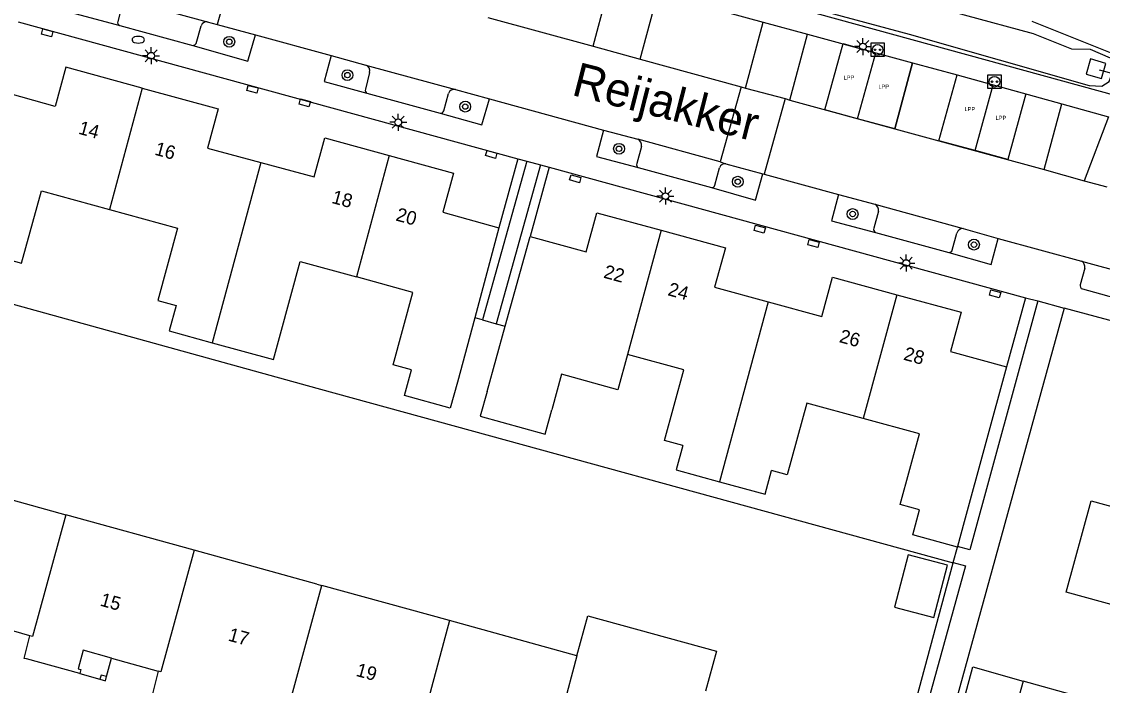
# Model space of a CAD drawing. Extents: x 136000 to 141014, y 402000 to 403500.
# Drawn here: x 138978.2 to 139057.9, y 402621.6 to 402670.5 of the extents above; entities that cross this region are included whole.
import ezdxf

# ---------------------------------------------------------------- set-up
doc = ezdxf.new("R2010")
doc.units = 0
for name, color, linetype in [('bp-grn-parkeervak', 7, 'Continuous'), ('gg-afsc-hekwerk', 7, 'Continuous'), ('gg-anno-huisnummerreeks BGT', 7, 'Continuous'), ('gg-anno-openbare ruimte label', 7, 'Continuous'), ('gg-bbg-bijgebouw', 7, 'Continuous'), ('gg-bbg-gedigitaliseerde bebouwing', 7, 'Continuous'), ('gg-bbg-hoofdgebouw', 7, 'Continuous'), ('gg-bbg-luifel en loopbrug', 7, 'Continuous'), ('gg-bbg-onder overbouw', 7, 'Continuous'), ('gg-bbg-pand overbouw', 7, 'Continuous'), ('gg-bbg-pilaar onder overbouw', 7, 'Continuous'), ('gg-bbg-pilaar pand', 7, 'Continuous'), ('gg-bbg-tussenscheiding', 7, 'Continuous'), ('gg-knt-verharding', 7, 'Continuous'), ('gg-knt-verharding nz', 7, 'Continuous'), ('gg-kntw-bovenkant insteek waterloop', 7, 'Continuous'), ('gg-kwrk-duiker nz buis', 7, 'Continuous'), ('gg-kwrk-uitstroombak niveau min 01', 7, 'Continuous'), ('gt-grn-weggrens', 7, 'Continuous'), ('gt-symb-boom', 7, 'Continuous'), ('gt-symb-brandkraan', 7, 'Continuous'), ('gt-symb-kolk center center', 7, 'Continuous'), ('gt-symb-laadpunt elektrisch vervoer', 7, 'Continuous'), ('gt-symb-lichtmast', 7, 'Continuous'), ('kenmerkpunt laadpunt parkeerplaats', 7, 'Continuous')]:
    doc.layers.add(name, color=color, linetype=linetype)

# ---------------------------------------------------------------- blocks, each defined once
blk = doc.blocks.new('gt0-BOOM')
at = {"layer": 'gt-symb-boom'}
for radius in [0.4, 0.2]:
    blk.add_circle((0, 0), radius, dxfattribs=at)
blk = doc.blocks.new('gt0-LEV')
at = {"layer": 'gt-symb-laadpunt elektrisch vervoer'}
blk.add_lwpolyline([(-0.486, 0.501), (0.486, 0.501), (0.486, -0.499), (-0.486, -0.499)], close=True, dxfattribs=at)
for centre, radius in [((0, 0), 0.393), ((-0.186, 0), 0.0566), ((0.186, 0), 0.0566)]:
    blk.add_circle(centre, radius, dxfattribs=at)
blk = doc.blocks.new('gt0-LMAST')
at = {"layer": 'gt-symb-lichtmast'}
for p, q in [((-0.182, 0.173), (-0.447, 0.438)), ((-0.005, 0.246), (-0.005, 0.621)), ((0.172, 0.173), (0.437, 0.438)), ((-0.255, -0.004), (-0.63, -0.004)), ((-0.182, -0.181), (-0.447, -0.446)), ((-0.005, -0.254), (-0.005, -0.629)), ((0.437, -0.446), (0.172, -0.181)), ((0.245, -0.004), (0.62, -0.004))]:
    blk.add_line(p, q, dxfattribs=at)
blk.add_circle((-0.005, -0.004), 0.25, dxfattribs=at)
blk = doc.blocks.new('gt0-KOLKCC')
at = {"layer": 'gt-symb-kolk center center'}
blk.add_lwpolyline([(-0.375, 0.2), (0.375, 0.2), (0.375, -0.2), (-0.375, -0.2)], close=True, dxfattribs=at)
blk = doc.blocks.new('gt0-BR')
at = {"layer": 'gt-symb-brandkraan'}
for centre, radius, start, end in [((-0.244, 0), 0.206, 107.56694, 252.43307), ((0.599, -2.664), 3, 106.89205, 107.56694), ((0, -0.691), 0.938, 73.10799, 106.89205), ((-0.599, -2.664), 3, 72.43309, 73.10799), ((0.244, 0), 0.206, 287.56695, 72.43309), ((0.599, 2.664), 3, 252.43307, 253.10797), ((0, 0.691), 0.938, 253.10797, 286.89206), ((-0.599, 2.664), 3, 286.89206, 287.56695)]:
    blk.add_arc(centre, radius, start, end, dxfattribs=at)

msp = doc.modelspace()

# ---------------------------------------------------------------- linework, layer by layer
at = {"layer": 'bp-grn-parkeervak'}
for p, q in [((139039.885, 402663.387), (139041.215, 402668.249)), ((139048.547, 402661.032), (139049.876, 402665.884))]:
    msp.add_line(p, q, dxfattribs=at)
for points in [[(139039.885, 402663.387), (139037.468, 402664.049), (139038.807, 402668.936), (139041.215, 402668.249)], [(139041.215, 402668.249), (139043.942, 402667.504), (139042.617, 402662.638), (139039.885, 402663.387)], [(139048.547, 402661.032), (139045.874, 402661.765), (139047.214, 402666.612), (139049.876, 402665.884)], [(139049.876, 402665.884), (139052.288, 402665.224), (139050.96, 402660.37), (139048.547, 402661.032)]]:
    msp.add_lwpolyline(points, dxfattribs=at)
at = {"layer": 'gg-afsc-hekwerk'}
for p, q in [((138948.601, 402657.696), (139000, 402643.528)), ((139012.212, 402648.552), (139011.64, 402648.711)), ((139012.212, 402648.552), (139013.228, 402648.269)), ((139013.228, 402648.269), (139013.89, 402648.084)), ((139000, 402643.528), (139046.928, 402630.632)), ((139046.937, 402630.666), (139047.24, 402631.811)), ((139043.95, 402619.622), (139046.928, 402630.632)), ((139046.928, 402630.632), (139046.937, 402630.666))]:
    msp.add_line(p, q, dxfattribs=at)
at = {"layer": 'gg-bbg-bijgebouw'}
msp.add_line((139052.089, 402621.913), (139051.261, 402618.999), dxfattribs=at)
for points in [[(139042.608, 402627.369), (139045.499, 402626.612), (139046.509, 402630.476), (139043.617, 402631.233), (139042.608, 402627.369)], [(139051.261, 402618.999), (139047.585, 402620.043), (139048.37, 402622.969), (139052.089, 402621.913)]]:
    msp.add_lwpolyline(points, dxfattribs=at)
at = {"layer": 'gg-bbg-gedigitaliseerde bebouwing'}
for p, q in [((139013.427, 402655.345), (139011.64, 402648.711)), ((139013.89, 402648.084), (139015.738, 402654.715)), ((138976.866, 402653.103), (138978.216, 402652.734)), ((138997.311, 402647.517), (138998.77, 402652.852)), ((138988.257, 402649.992), (138989.607, 402649.623)), ((139011.64, 402648.711), (139010.36, 402643.959)), ((139012.548, 402643.267), (139013.89, 402648.084)), ((139027.061, 402644.88), (139022.912, 402646.008)), ((139006.977, 402644.881), (139005.626, 402645.249)), ((139026.989, 402639.291), (139025.641, 402639.668)), ((139034.694, 402637.137), (139033.538, 402637.46))]:
    msp.add_line(p, q, dxfattribs=at)
for points in [[(138989.607, 402649.623), (138989.091, 402647.738), (138992.275, 402646.866)], [(138992.275, 402646.866), (138996.794, 402645.628), (138997.311, 402647.517)], [(139022.912, 402646.008), (139022.187, 402643.407), (139018.048, 402644.56), (139017.321, 402641.936)], [(139010.36, 402643.959), (139009.838, 402642.055), (139006.456, 402642.981), (139006.977, 402644.881)], [(139012.548, 402643.267), (139012.05, 402641.449), (139016.829, 402640.14), (139017.321, 402641.936)], [(139026.989, 402639.291), (139026.497, 402637.492), (139029.684, 402636.619)], [(139029.684, 402636.619), (139033.055, 402635.696), (139033.538, 402637.46)], [(139019.176, 402623.79), (139019.988, 402626.737), (139029.474, 402624.122), (139028.662, 402621.175)]]:
    msp.add_lwpolyline(points, dxfattribs=at)
at = {"layer": 'gg-bbg-hoofdgebouw'}
for p, q in [((138998.77, 402652.852), (139002.925, 402651.719)), ((139025.641, 402639.668), (139027.061, 402644.88)), ((139050.874, 402645.091), (139047.747, 402633.663)), ((138990.939, 402631.574), (138981.473, 402634.184)), ((139047.747, 402633.663), (139047.248, 402631.838)), ((139047.248, 402631.838), (139047.24, 402631.811)), ((139000, 402629.076), (138990.939, 402631.574)), ((139000, 402629.076), (139000.348, 402628.98)), ((139009.767, 402626.384), (139000.348, 402628.98)), ((138978.823, 402625.27), (138975.384, 402626.231)), ((139019.176, 402623.79), (139009.767, 402626.384)), ((138984.852, 402623.613), (138988.283, 402622.66)), ((138982.506, 402622.474), (138978.569, 402623.555))]:
    msp.add_line(p, q, dxfattribs=at)
for points in [[(138987.099, 402665.649), (138981.48, 402667.194), (138980.698, 402664.299), (138976.555, 402665.443)], [(138987.099, 402665.649), (138992.717, 402664.105), (138991.922, 402661.212), (138995.857, 402660.158)], [(138995.857, 402660.158), (138999.791, 402659.104), (139000.59, 402661.968), (139005.327, 402660.675)], [(139005.327, 402660.675), (139010.064, 402659.382), (139009.274, 402656.488), (139013.427, 402655.345)], [(138978.216, 402652.734), (138979.674, 402658.068), (138984.694, 402656.696)], [(138984.694, 402656.696), (138989.714, 402655.323), (138988.257, 402649.992)], [(139015.738, 402654.715), (139019.87, 402653.563), (139020.651, 402656.46), (139025.389, 402655.166)], [(139025.389, 402655.166), (139030.126, 402653.871), (139029.335, 402650.977), (139033.288, 402649.897)], [(139005.626, 402645.249), (139007.08, 402650.585), (139002.925, 402651.719)], [(139033.288, 402649.897), (139037.241, 402648.817), (139038.035, 402651.71), (139042.776, 402650.414)], [(139042.776, 402650.414), (139047.517, 402649.117), (139046.726, 402646.226), (139050.874, 402645.091)], [(139040.282, 402641.288), (139036.128, 402642.416), (139034.694, 402637.137)], [(139044.456, 402634.557), (139043.019, 402634.948), (139044.435, 402640.159), (139040.282, 402641.288)], [(139057.102, 402635.21), (139062.299, 402633.789), (139064.235, 402640.769), (139068.317, 402639.655), (139068.056, 402638.699), (139070.994, 402637.897), (139068.076, 402627.296), (139061.41, 402629.109), (139060.82, 402626.961), (139055.262, 402628.481), (139057.102, 402635.21)], [(138972.854, 402636.56), (138973.442, 402638.596), (138977.517, 402637.479), (138976.977, 402635.424), (138981.473, 402634.184)], [(139047.24, 402631.811), (139043.951, 402632.711), (139044.456, 402634.557)], [(138978.569, 402623.555), (138978.4, 402623.601), (138978.823, 402625.27)], [(138988.283, 402622.66), (138987.858, 402620.995), (138988.022, 402620.95)]]:
    msp.add_lwpolyline(points, dxfattribs=at)
at = {"layer": 'gg-bbg-luifel en loopbrug'}
msp.add_lwpolyline([(139051.261, 402618.999), (139055.346, 402617.873), (139056.151, 402620.793), (139052.089, 402621.913)], dxfattribs=at)
at = {"layer": 'gg-bbg-onder overbouw'}
msp.add_lwpolyline([(138984.852, 402623.613), (138982.763, 402624.193), (138982.389, 402622.839), (138982.591, 402622.783), (138982.506, 402622.474)], dxfattribs=at)
at = {"layer": 'gg-bbg-pand overbouw'}
for p, q in [((138984.479, 402622.261), (138984.852, 402623.613)), ((138982.506, 402622.474), (138983.989, 402622.065))]:
    msp.add_line(p, q, dxfattribs=at)
at = {"layer": 'gg-bbg-pilaar onder overbouw'}
msp.add_lwpolyline([(138984.479, 402622.261), (138984.074, 402622.373), (138983.989, 402622.065)], dxfattribs=at)
at = {"layer": 'gg-bbg-pilaar pand'}
msp.add_lwpolyline([(138983.989, 402622.065), (138984.393, 402621.953), (138984.479, 402622.261)], dxfattribs=at)
at = {"layer": 'gg-bbg-tussenscheiding'}
for p, q in [((138987.099, 402665.649), (138984.694, 402656.696)), ((139005.327, 402660.675), (139002.925, 402651.719)), ((138995.857, 402660.158), (138992.275, 402646.866)), ((139025.389, 402655.166), (139022.912, 402646.008)), ((139042.776, 402650.414), (139040.282, 402641.288)), ((139033.288, 402649.897), (139029.684, 402636.619)), ((138997.921, 402620.041), (139000.348, 402628.98)), ((139009.767, 402626.384), (139006.897, 402615.75)), ((139019.176, 402623.79), (139016.779, 402614.836))]:
    msp.add_line(p, q, dxfattribs=at)
for points in [[(138981.473, 402634.184), (138979.022, 402625.214), (138978.823, 402625.27)], [(138990.939, 402631.574), (138988.477, 402622.606), (138988.283, 402622.66)]]:
    msp.add_lwpolyline(points, dxfattribs=at)
at = {"layer": 'gg-knt-verharding'}
for p, q in [((139020.366, 402668.728), (139021.678, 402673.584)), ((139023.838, 402667.784), (139025.158, 402672.623)), ((139025.158, 402672.623), (139032.91, 402670.515)), ((138985.634, 402671.801), (138985.301, 402670.545)), ((139012.612, 402670.847), (139020.366, 402668.728)), ((138977.95, 402670.531), (139014.829, 402660.435)), ((138985.468, 402670.254), (138990.849, 402668.79)), ((138991.087, 402668.942), (138991.446, 402670.245)), ((138991.911, 402670.538), (138992.649, 402670.337)), ((138992.649, 402670.337), (138995.457, 402669.573)), ((139031.601, 402665.648), (139032.91, 402670.515)), ((139032.91, 402670.515), (139036.182, 402669.623)), ((139052.731, 402670.569), (139060.056, 402667.644)), ((138995.457, 402669.573), (139001.037, 402668.045)), ((139034.875, 402664.76), (139036.182, 402669.623)), ((139036.182, 402669.623), (139041.215, 402668.249)), ((139020.366, 402668.728), (139023.838, 402667.784)), ((139001.037, 402668.045), (139003.605, 402667.343)), ((139023.838, 402667.784), (139031.291, 402665.736)), ((139041.215, 402668.249), (139043.942, 402667.504)), ((139042.617, 402662.638), (139043.942, 402667.504)), ((139043.942, 402667.504), (139047.214, 402666.612)), ((139003.884, 402666.803), (139003.57, 402665.565)), ((139045.874, 402661.765), (139047.214, 402666.612)), ((139047.214, 402666.612), (139054.952, 402664.495)), ((139003.69, 402665.266), (139009.09, 402663.794)), ((139009.358, 402663.976), (139009.707, 402665.243)), ((139010.208, 402665.544), (139012.718, 402664.855)), ((139031.291, 402665.736), (139029.749, 402660.196)), ((139031.291, 402665.736), (139031.601, 402665.648)), ((139031.601, 402665.648), (139034.539, 402664.868)), ((139012.718, 402664.855), (139021.132, 402662.548)), ((139034.539, 402664.868), (139032.992, 402659.303)), ((139034.539, 402664.868), (139034.875, 402664.76)), ((139034.875, 402664.76), (139042.617, 402662.638)), ((139053.646, 402659.634), (139054.952, 402664.495)), ((139021.132, 402662.548), (139023.672, 402661.867)), ((139042.617, 402662.638), (139045.874, 402661.765)), ((139023.936, 402661.342), (139023.584, 402660.076)), ((139045.874, 402661.765), (139053.646, 402659.634)), ((139014.829, 402660.435), (139013.427, 402655.345)), ((139014.829, 402660.435), (139015.474, 402660.26)), ((139015.474, 402660.26), (139012.212, 402648.552)), ((139016.49, 402659.975), (139013.228, 402648.269)), ((139015.474, 402660.26), (139016.49, 402659.975)), ((139017.129, 402659.807), (139015.738, 402654.715)), ((139016.49, 402659.975), (139017.129, 402659.807)), ((139017.129, 402659.807), (139052.266, 402650.188)), ((139023.696, 402659.793), (139029.106, 402658.314)), ((139029.359, 402658.496), (139029.695, 402659.769)), ((139029.749, 402660.196), (139030.171, 402660.072)), ((139030.171, 402660.072), (139032.899, 402659.325)), ((139053.646, 402659.634), (139056.582, 402658.818)), ((139032.899, 402659.325), (139032.992, 402659.303)), ((139032.992, 402659.303), (139038.482, 402657.806)), ((139056.582, 402658.818), (139058.253, 402658.373)), ((139038.482, 402657.806), (139041.146, 402657.077)), ((139041.431, 402656.561), (139041.079, 402655.309)), ((139041.194, 402655.008), (139046.621, 402653.535)), ((139046.855, 402653.694), (139047.193, 402654.948)), ((139047.658, 402655.282), (139050.25, 402654.564)), ((139050.25, 402654.564), (139056.391, 402652.894)), ((139056.64, 402652.367), (139056.309, 402651.152)), ((139056.469, 402650.84), (139061.309, 402649.51)), ((139052.266, 402650.188), (139050.874, 402645.091)), ((139052.266, 402650.188), (139053.182, 402649.949)), ((139055.112, 402649.429), (139042.781, 402604.686))]:
    msp.add_line(p, q, dxfattribs=at)
for points in [[(139034.749, 402677.388), (139032.762, 402672.29), (139059.035, 402665.072)], [(138982.009, 402673.256), (138981.492, 402671.312), (138985.468, 402670.254)], [(138990.849, 402668.79), (138994.909, 402667.639), (138995.457, 402669.573)], [(139001.037, 402668.045), (139000.53, 402666.127), (139003.69, 402665.266)], [(139009.09, 402663.794), (139012.174, 402662.929), (139012.718, 402664.855)], [(139054.952, 402664.495), (139058.396, 402663.53), (139056.582, 402658.818)], [(139021.132, 402662.548), (139020.629, 402660.609), (139023.696, 402659.793)], [(139029.106, 402658.314), (139032.358, 402657.385), (139032.899, 402659.325)], [(139038.482, 402657.806), (139037.952, 402655.85), (139041.194, 402655.008)], [(139046.621, 402653.535), (139049.722, 402652.644), (139050.25, 402654.564)], [(139053.182, 402649.949), (139048.164, 402631.591), (139047.248, 402631.838)], [(139064.874, 402643.093), (139064.769, 402642.719), (139059.625, 402644.126), (139060.689, 402647.917), (139055.112, 402649.429)], [(139046.937, 402630.666), (139047.845, 402630.426), (139044.801, 402619.392), (139043.95, 402619.622)]]:
    msp.add_lwpolyline(points, dxfattribs=at)
for centre, radius, start, end in [((138985.542, 402670.49), 0.247, 167.08831, 252.61326), ((138991.882, 402670.069), 0.47, 86.45048, 157.9802), ((138990.861, 402669.034), 0.244, 267.25166, 337.87746), ((139003.446, 402666.919), 0.453, 345.14629, 69.50149), ((139003.791, 402665.48), 0.237, 158.9425, 244.79241), ((139010.134, 402665.1), 0.45, 80.47601, 161.51875), ((139009.12, 402664.039), 0.246, 263.07339, 345.28781), ((139023.457, 402661.43), 0.487, 349.59047, 63.80126), ((139023.82, 402660.006), 0.247, 163.48709, 239.69624), ((139030.118, 402659.629), 0.446, 83.23298, 161.72498), ((139029.132, 402658.545), 0.233, 263.66152, 347.79851), ((139040.949, 402656.631), 0.487, 351.6965, 66.12949), ((139041.289, 402655.217), 0.229, 156.23703, 245.58266), ((139047.647, 402654.807), 0.475, 88.62416, 162.75367), ((139046.642, 402653.755), 0.221, 264.42506, 343.96615), ((139056.175, 402652.47), 0.476, 347.56858, 63.01156), ((139056.513, 402651.06), 0.224, 155.6654, 258.63396)]:
    msp.add_arc(centre, radius, start, end, dxfattribs=at)
at = {"layer": 'gg-knt-verharding nz'}
for p, q in [((138985.381, 402672.325), (138991.911, 402670.538)), ((139003.605, 402667.343), (139010.208, 402665.544)), ((139029.749, 402660.196), (139023.672, 402661.867)), ((139041.146, 402657.077), (139047.658, 402655.282)), ((139056.391, 402652.894), (139062.432, 402651.252))]:
    msp.add_line(p, q, dxfattribs=at)
at = {"layer": 'gg-kntw-bovenkant insteek waterloop'}
msp.add_lwpolyline([(139056.951, 402665.835), (139057.904, 402665.783), (139058.443, 402666.123), (139058.851, 402667.252), (139058.532, 402667.859), (139057.068, 402668.502), (139055.681, 402668.503), (139052.863, 402669.656), (139047.765, 402671.016), (139043.405, 402672.276), (139040.288, 402673.233), (139037.294, 402673.978), (139035.059, 402674.268), (139034.368, 402674.151), (139033.705, 402672.94), (139034.06, 402672.29), (139038.094, 402671.127), (139043.685, 402669.616), (139056.951, 402665.835)], dxfattribs=at)
at = {"layer": 'gg-kwrk-duiker nz buis'}
msp.add_line((139057.694, 402666.997), (139072.522, 402662.942), dxfattribs=at)
at = {"layer": 'gg-kwrk-uitstroombak niveau min 01'}
msp.add_lwpolyline([(139057.876, 402666.348), (139058.189, 402667.456), (139057.053, 402667.79), (139056.734, 402666.67), (139057.876, 402666.348)], dxfattribs=at)
at = {"layer": 'gt-grn-weggrens'}
for p, q in [((138994.165, 402675.89), (138992.649, 402670.337)), ((139053.182, 402649.949), (139055.112, 402649.429))]:
    msp.add_line(p, q, dxfattribs=at)

# ---------------------------------------------------------------- block references
at = {"layer": 'gt-symb-boom'}
for p in [(138993.535, 402669.06), (139002.248, 402666.601), (139010.937, 402664.281), (139022.281, 402661.172), (139031.043, 402658.74), (139039.514, 402656.36), (139048.465, 402654.102)]:
    msp.add_blockref('gt0-BOOM', p, dxfattribs=at)
at = {"layer": 'gt-symb-brandkraan'}
msp.add_blockref('gt0-BR', (138986.817, 402669.208), dxfattribs=at)
at = {"layer": 'gt-symb-kolk center center'}
for p, rotation in [((138980.099, 402669.726), -15.378974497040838), ((138995.245, 402665.559), -14.511886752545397), ((138999.102, 402664.561), -15.455425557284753), ((139012.858, 402660.758), -16.168206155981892), ((139019.05, 402658.963), 163.8317938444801), ((139032.661, 402655.24), -14.870076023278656), ((139036.625, 402654.187), 165.12992397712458), ((139050.02, 402650.482), 164.5367964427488)]:
    msp.add_blockref('gt0-KOLKCC', p, dxfattribs=dict(at, rotation=rotation))
at = {"layer": 'gt-symb-laadpunt elektrisch vervoer'}
for p in [(139041.355, 402668.47), (139049.981, 402666.114)]:
    msp.add_blockref('gt0-LEV', p, dxfattribs=at)
at = {"layer": 'gt-symb-lichtmast'}
for p in [(139040.275, 402668.71), (138987.764, 402668.033), (139006, 402663.125), (139025.708, 402657.683), (139043.478, 402652.748)]:
    msp.add_blockref('gt0-LMAST', p, dxfattribs=at)

# ---------------------------------------------------------------- texts
at = {"layer": 'gg-anno-huisnummerreeks BGT'}
for s, rotation, p in [('14', 344.6, (138982.347, 402662.289)), ('16', 344.6, (138987.966, 402660.744)), ('18', 344.7, (139001.024, 402657.186)), ('20', 344.7, (139005.761, 402655.893)), ('22', 344.7, (139021.084, 402651.677)), ('24', 344.7, (139025.822, 402650.383)), ('26', 344.7, (139038.469, 402646.926)), ('28', 344.7, (139043.21, 402645.63)), ('15', 344.5, (138983.939, 402627.499)), ('17', 344.6, (138993.389, 402624.921)), ('19', 344.6, (139002.819, 402622.319))]:
    msp.add_text(s, height=1, rotation=rotation, dxfattribs=at).set_placement(p)
at = {"layer": 'gg-anno-openbare ruimte label'}
msp.add_text('Reijakker', height=2.5, rotation=345.7, dxfattribs=at).set_placement((139018.705, 402665.153))
at = {"layer": 'kenmerkpunt laadpunt parkeerplaats'}
for p in [(139038.85, 402666.27), (139041.414, 402665.602), (139047.769, 402663.945), (139050.065, 402663.303)]:
    msp.add_text('LPP', height=0.3, dxfattribs=at).set_placement(p)

doc.saveas('drawing.dxf')
